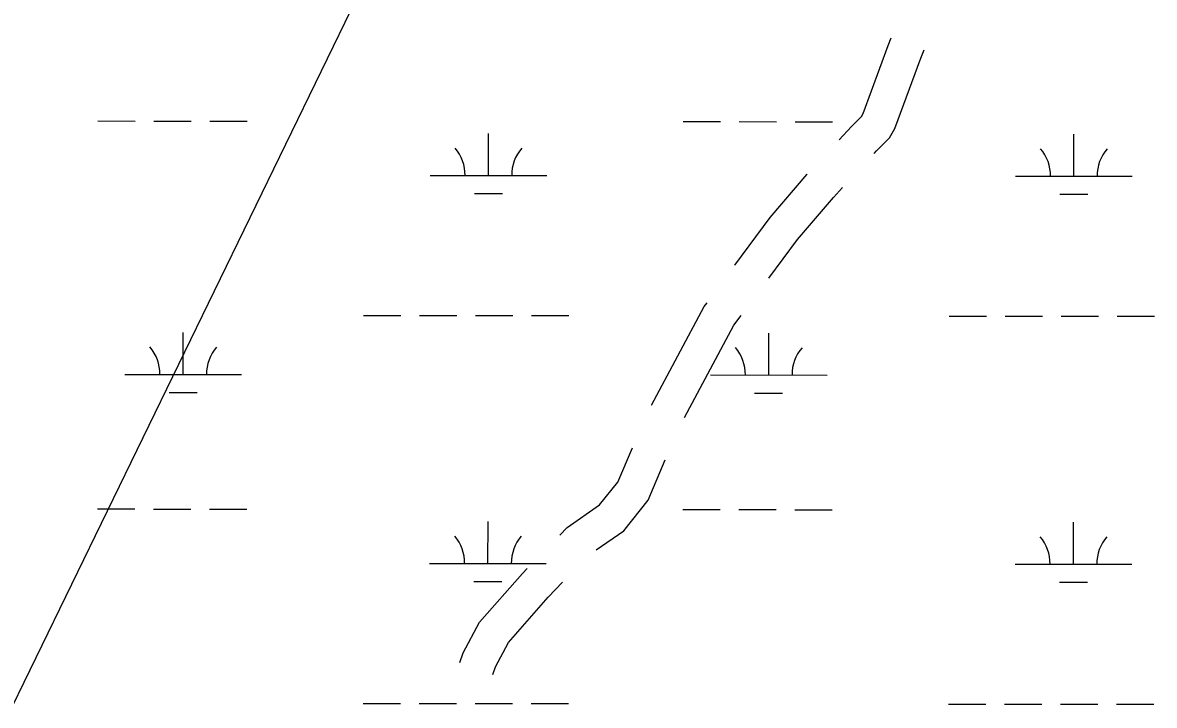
# Model space of a CAD drawing. Extents: x 3148686 to 3186545, y 916144 to 941516.
# Drawn here: x 3156598 to 3157568, y 929301 to 929886 of the extents above; entities that cross this region are included whole.
import ezdxf

# ---------------------------------------------------------------- set-up
doc = ezdxf.new("R2010")
doc.units = 0
for name, color, linetype in [('V-ROAD-CNTR', 7, 'Continuous'), ('V-TOPO-BNDY', 7, 'Continuous'), ('V-WETL-SWMP', 7, 'Continuous')]:
    doc.layers.add(name, color=color, linetype=linetype)

msp = doc.modelspace()

# ---------------------------------------------------------------- linework, layer by layer
at = {"layer": 'V-ROAD-CNTR'}
for points in [[(3157297.68, 929785.68), (3157308.24, 929797.04), (3157316.8, 929805.7), (3157318.33, 929808.32), (3157339.77, 929866.72), (3157342.45, 929873.25)], [(3157327.82, 929774.04), (3157329.9, 929776.28), (3157340.79, 929787.29), (3157345.58, 929795.47), (3157367.75, 929855.86), (3157370.64, 929862.94)], [(3157208.3, 929678.11), (3157238.53, 929718.98), (3157270.39, 929756.32), (3157270.45, 929756.38)], [(3157237.55, 929667.21), (3157262.03, 929700.3), (3157292.8, 929736.36), (3157300.59, 929744.74)], [(3157136.75, 929558.14), (3157182.14, 929642.74), (3157184.52, 929645.95)], [(3157165.22, 929547.74), (3157207.55, 929626.64), (3157213.77, 929635.05)], [(3157058.15, 929446.78), (3157064.48, 929453.32), (3157092.3, 929472.63), (3157107.89, 929492.18), (3157120.5, 929521.62)], [(3157089.35, 929434.06), (3157113.02, 929450.49), (3157133.88, 929476.64), (3157148.73, 929511.33)], [(3156972.57, 929337.57), (3156975.45, 929345.83), (3156989.46, 929372.01), (3157026.32, 929413.89), (3157030.34, 929418.03)], [(3157000.78, 929327.35), (3157003.01, 929333.73), (3157014.27, 929354.79), (3157048.38, 929393.53), (3157060.71, 929406.29)]]:
    msp.add_lwpolyline(points, dxfattribs=at)
at = {"layer": 'V-TOPO-BNDY'}
msp.add_line((3155483.29, 927026.23), (3156975.69, 930095.57), dxfattribs=at)
at = {"layer": 'V-WETL-SWMP'}
for p, q in [((3156662.24, 929801.87), (3156694.24, 929801.83)), ((3156710.24, 929801.82), (3156742.24, 929801.78)), ((3156758.24, 929801.77), (3156790.24, 929801.73)), ((3157164.15, 929801.34), (3157196.15, 929801.3)), ((3157212.15, 929801.29), (3157244.15, 929801.25)), ((3157260.15, 929801.24), (3157292.15, 929801.2)), ((3156997.03, 929755.08), (3156997.07, 929791.08)), ((3157498.94, 929754.56), (3157498.98, 929790.56)), ((3156947.03, 929755.14), (3157047.03, 929755.03)), ((3157448.94, 929754.61), (3157548.94, 929754.5)), ((3156985.02, 929739.67), (3157009.02, 929739.64)), ((3157486.93, 929739.14), (3157510.93, 929739.11)), ((3156890.06, 929635.13), (3156922.06, 929635.09)), ((3156938.06, 929635.08), (3156970.06, 929635.04)), ((3156986.06, 929635.02), (3157018.06, 929634.99)), ((3157034.06, 929634.97), (3157066.06, 929634.94)), ((3157391.97, 929634.6), (3157423.97, 929634.56)), ((3157439.97, 929634.55), (3157471.97, 929634.51)), ((3157487.97, 929634.5), (3157519.97, 929634.46)), ((3157535.97, 929634.45), (3157567.97, 929634.41)), ((3156735.42, 929584.55), (3156735.46, 929620.55)), ((3157237.33, 929584.02), (3157237.36, 929620.02)), ((3156685.42, 929584.6), (3156785.42, 929584.49)), ((3157187.33, 929584.07), (3157287.33, 929583.97)), ((3156723.4, 929569.13), (3156747.4, 929569.1)), ((3157225.31, 929568.6), (3157249.31, 929568.57)), ((3156661.89, 929469.19), (3156693.89, 929469.16)), ((3156709.89, 929469.14), (3156741.89, 929469.11)), ((3156757.89, 929469.09), (3156789.89, 929469.06)), ((3157163.8, 929468.66), (3157195.8, 929468.63)), ((3157211.8, 929468.61), (3157243.8, 929468.58)), ((3157259.8, 929468.56), (3157291.8, 929468.53)), ((3156996.68, 929422.41), (3156996.72, 929458.41)), ((3157498.59, 929421.88), (3157498.63, 929457.88)), ((3156946.68, 929422.46), (3157046.68, 929422.36)), ((3157448.59, 929421.93), (3157548.59, 929421.83)), ((3156984.67, 929406.99), (3157008.67, 929406.97)), ((3157486.57, 929406.46), (3157510.57, 929406.44)), ((3156889.71, 929302.45), (3156921.71, 929302.42)), ((3156937.71, 929302.4), (3156969.71, 929302.37)), ((3156985.71, 929302.35), (3157017.71, 929302.32)), ((3157033.71, 929302.3), (3157065.71, 929302.27)), ((3157391.62, 929301.92), (3157423.62, 929301.89)), ((3157439.62, 929301.87), (3157471.62, 929301.84)), ((3157487.62, 929301.82), (3157519.62, 929301.79)), ((3157535.62, 929301.77), (3157567.62, 929301.74))]:
    msp.add_line(p, q, dxfattribs=at)
for centre, start, end in [((3156941.79, 929755.62), 359.16781, 40.71147), ((3157052.28, 929755.5), 139.1678, 180.71146), ((3157443.7, 929755.09), 359.16781, 40.71147), ((3157554.18, 929754.97), 139.1678, 180.71146), ((3156680.18, 929585.08), 359.16781, 40.71147), ((3156790.66, 929584.96), 139.1678, 180.71146), ((3157182.08, 929584.55), 359.16781, 40.71147), ((3157292.57, 929584.43), 139.1678, 180.71146), ((3156941.44, 929422.94), 359.16781, 40.71147), ((3157051.93, 929422.83), 139.1678, 180.71146), ((3157443.35, 929422.41), 359.16781, 40.71147), ((3157553.83, 929422.3), 139.1678, 180.71146)]:
    msp.add_arc(centre, 35.25, start, end, dxfattribs=at)

doc.saveas('drawing.dxf')
